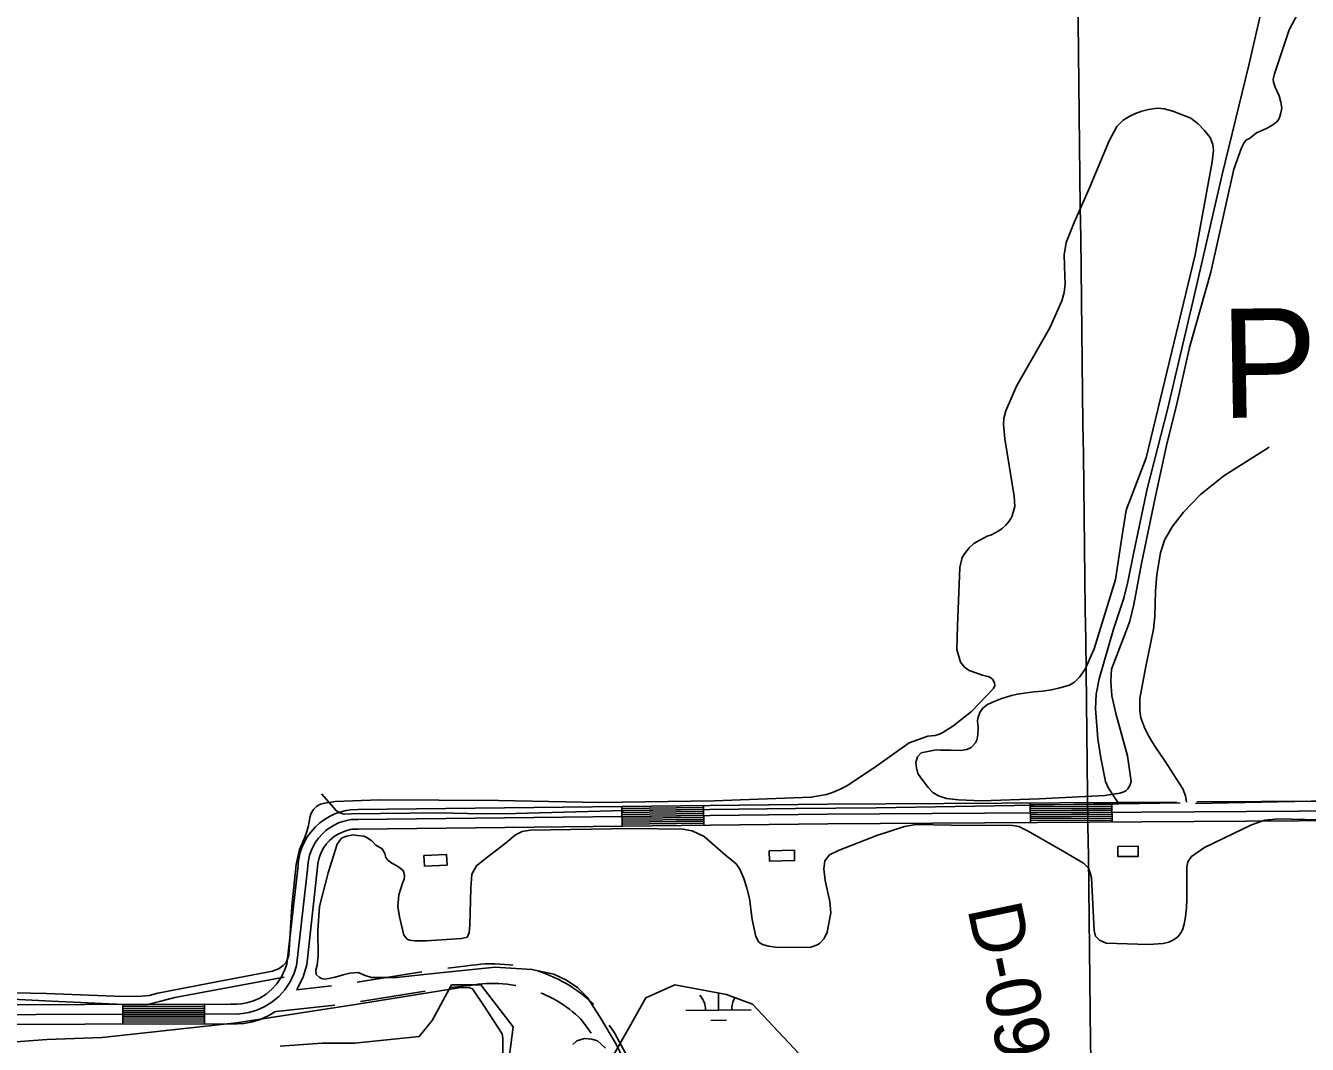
# Model space of a CAD drawing. Extents: x 3715084 to 3753216, y 488173 to 513963.
# Drawn here: x 3728178 to 3730139, y 502523 to 504083 of the extents above; entities that cross this region are included whole.
import ezdxf

# ---------------------------------------------------------------- set-up
doc = ezdxf.new("R2010")
doc.units = 0
for name, color, linetype in [('V-BLDG-OTLN', 7, 'Continuous'), ('V-GRID-MAJR', 7, 'Continuous'), ('V-RIVR-RANG-IDEN', 7, 'Continuous'), ('V-ROAD-CNTR', 7, 'Continuous'), ('V-SITE-VEGE', 7, 'Continuous'), ('V-TOPO-GNAM-IDEN', 7, 'Continuous'), ('V-TOPO-SHOR', 7, 'Continuous'), ('V-WETL-SWMP', 7, 'Continuous')]:
    doc.layers.add(name, color=color, linetype=linetype)

msp = doc.modelspace()

# ---------------------------------------------------------------- linework, layer by layer
at = {"layer": 'V-BLDG-OTLN'}
for points in [[(3729315.504, 502819.298), (3729354.1720000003, 502820.066), (3729354.489, 502804.12700000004), (3729315.821, 502803.357)], [(3729849.02, 502825.95), (3729880.4590000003, 502826.065), (3729880.514, 502810.66000000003), (3729849.075, 502810.543)], [(3728787.019, 502812.034), (3728821.913, 502813.42), (3728822.5500000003, 502797.24100000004), (3728787.879, 502795.86100000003)]]:
    msp.add_lwpolyline(points, close=True, dxfattribs=at)
at = {"layer": 'V-GRID-MAJR'}
msp.add_spline([(3729916.433, 493722.87), (3729841.541, 499780.245), (3729766.611, 505840.705), (3729691.682, 511901.17600000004), (3729691.644, 511904.24700000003)], degree=3, dxfattribs=at)
at = {"layer": 'V-ROAD-CNTR'}
for p, q in [((3729090.498779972, 502856.92926001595), (3729090.1577806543, 502886.9272000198)), ((3729215.4905299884, 502858.35025717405), (3729215.14953067, 502888.3481971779)), ((3729715.392530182, 502862.40724905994), (3729715.20853055, 502892.40718906)), ((3729840.3892801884, 502863.17324752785), (3729840.2062805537, 502893.1731875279)), ((3728685.1497548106, 502618.22372413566), (3728783.91984122, 502633.85762744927)), ((3728690.145226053, 502588.6409453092), (3728788.9153128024, 502604.2748486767)), ((3728326.313308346, 502583.8648061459), (3728326.393308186, 502553.8648661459)), ((3728451.312058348, 502584.2018054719), (3728451.393058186, 502554.20186547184))]:
    msp.add_line(p, q, dxfattribs=at)
for points in [[(3729954.3277815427, 502893.8719580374), (3729952.862, 502903.356), (3729948.6240000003, 502913.84), (3729921.3000000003, 502957.184), (3729906.657, 502977.867), (3729900.582, 502987.558), (3729896.753, 502994.63), (3729890.541, 503006.55100000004), (3729884.313, 503022.67100000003), (3729882.697, 503033.95300000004), (3729883.023, 503052.59), (3729891.649, 503098.82), (3729903.769, 503158.318), (3729905.668, 503177.749), (3729906.708, 503216.995), (3729908.977, 503242.202), (3729914.501, 503275.691), (3729920.599, 503294.875), (3729932.47, 503315.129), (3729949.45, 503337.504), (3729975.6010000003, 503364.767), (3730011.326, 503393.506), (3730080.7260000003, 503437.462)], [(3729939.065559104, 502893.7784104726), (3729404.8791512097, 502890.50419286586), (3728686.0535888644, 502882.33320920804)], [(3728686.224588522, 502867.33423920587), (3729405.010150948, 502875.5052228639), (3730366.465228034, 502881.39821107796), (3731047.531865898, 502890.73819239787), (3731140.1566806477, 502894.14218559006)], [(3731094.5567718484, 502907.47715891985), (3731047.1538666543, 502905.734162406), (3730366.316228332, 502896.3971810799), (3729970.3371052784, 502893.9700848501)], [(3728045.187870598, 502583.1078076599), (3728491.30597836, 502584.3088052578), (3728500.54595988, 502584.1888054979), (3728507.50094597, 502584.750804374), (3728515.8879291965, 502586.23780139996), (3728526.0569088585, 502589.289795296), (3728535.8078893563, 502593.6507865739), (3728545.5418698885, 502599.6867745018), (3728554.5088519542, 502607.1707595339), (3728562.1788366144, 502615.663742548), (3728569.1888225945, 502626.1737215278), (3728574.4358121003, 502637.39369908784), (3728577.0928067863, 502645.685682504), (3728578.053804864, 502649.828674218), (3728594.06077285, 502792.20338946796), (3728594.969771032, 502804.18436550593), (3728597.832765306, 502817.0083398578), (3728602.3277563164, 502828.94731598), (3728608.584743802, 502840.38029311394), (3728614.01073295, 502847.95127797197), (3728621.19071859, 502855.96926193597), (3728627.62570572, 502861.77825031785), (3728633.4866939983, 502866.2232414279), (3728642.4036761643, 502871.713230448), (3728650.651659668, 502875.6432225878), (3728658.5816438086, 502878.53821679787), (3728667.973625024, 502880.94421198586), (3728674.5856118, 502882.04320978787), (3728685.842589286, 502882.3292092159)], [(3731140.7076795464, 502879.15221557), (3731047.909865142, 502875.74222238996), (3730366.614227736, 502866.399241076), (3729405.1411506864, 502860.506252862), (3728686.39558818, 502852.33526920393)], [(3729215.1845306, 502885.3482031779), (3729090.1927805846, 502883.9272060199)], [(3729215.218530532, 502882.34820917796), (3729090.226780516, 502880.9272120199)], [(3729215.2525304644, 502879.3492151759), (3729090.260780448, 502877.9282180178)], [(3729215.286530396, 502876.34922117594), (3729090.2947803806, 502874.92822401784)], [(3729840.224280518, 502890.17319352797), (3729715.2265305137, 502889.40719506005)], [(3729840.2432804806, 502887.173199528), (3729715.2455304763, 502886.4072010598)], [(3729840.2612804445, 502884.17320552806), (3729715.2635304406, 502883.40720705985)], [(3729840.280280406, 502881.1732115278), (3729715.2825304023, 502880.4072130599)], [(3729840.29828037, 502878.17321752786), (3729715.300530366, 502877.40721905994)], [(3729840.3162803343, 502875.1732235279), (3729715.3185303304, 502874.40722506)], [(3728044.91187115, 502568.106837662), (3728491.2279785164, 502569.308835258), (3728501.052958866, 502569.18083551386), (3728509.418942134, 502569.856834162), (3728519.3649222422, 502571.6208306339), (3728531.2968983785, 502575.2008234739), (3728542.8548752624, 502580.37081313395), (3728554.3428522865, 502587.49479888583), (3728564.931831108, 502596.3317812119), (3728574.047812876, 502606.425761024), (3728582.296796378, 502618.79373628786), (3728588.427784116, 502631.90571006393), (3728591.56577784, 502641.69469048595), (3728592.862775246, 502647.2876792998), (3728608.997742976, 502790.79839227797), (3728609.844741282, 502801.97136993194), (3728612.2427364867, 502812.710348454), (3728615.993728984, 502822.67332852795), (3728621.3067183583, 502832.38130911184), (3728625.7287095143, 502838.551296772), (3728631.8336973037, 502845.3692831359), (3728637.2006865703, 502850.21427344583), (3728641.9706770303, 502853.831266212), (3728649.582661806, 502858.51825683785), (3728656.462648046, 502861.7962502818), (3728663.02563492, 502864.19224548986), (3728671.0696188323, 502866.2532413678), (3728676.012608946, 502867.0742397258), (3728686.224588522, 502867.33423920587)], [(3729215.320530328, 502873.349227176), (3729090.328780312, 502871.9282300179)], [(3729215.35453026, 502870.349233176), (3729090.362780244, 502868.92823601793)], [(3729215.3885301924, 502867.3492391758), (3729090.396780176, 502865.928242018)], [(3729215.4225301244, 502864.35024517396), (3729090.430780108, 502862.92924801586)], [(3729215.456530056, 502861.350251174), (3729090.46478004, 502859.9292540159)], [(3729840.3352802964, 502872.17322952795), (3729715.337530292, 502871.40723106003)], [(3729840.35328026, 502869.173235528), (3729715.3555302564, 502868.40723705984)], [(3729840.372280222, 502866.1732415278), (3729715.374530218, 502865.4072430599)], [(3728592.4957119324, 502607.0520033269), (3728595.404770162, 502611.41375104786), (3728602.419756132, 502626.41772104), (3728606.038748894, 502637.703698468), (3728607.6717456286, 502644.746684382), (3728623.9347131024, 502789.393395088), (3728624.7197115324, 502799.75837435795), (3728626.6527076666, 502808.41235704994), (3728629.6597016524, 502816.3993410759), (3728634.028692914, 502824.38232510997), (3728637.4466860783, 502829.15131557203), (3728642.476676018, 502834.7693043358), (3728646.7756674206, 502838.6502965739), (3728650.4546600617, 502841.4392909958), (3728656.761647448, 502845.3232832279), (3728662.273636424, 502847.94927797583), (3728667.469626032, 502849.84627418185), (3728674.1656126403, 502851.5622707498), (3728677.439606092, 502852.1052696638), (3728686.6065877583, 502852.3392691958)], [(3728823.538661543, 502639.3085527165), (3728853.2196212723, 502642.8076241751), (3728859.857442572, 502643.8692002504), (3728867.0779321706, 502644.78489643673), (3728874.322950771, 502645.4621411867), (3728881.577436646, 502645.9076484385), (3728888.8521082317, 502646.11886587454), (3728896.128442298, 502646.0899277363), (3728903.396347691, 502645.8285616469), (3728910.6555123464, 502645.33125581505), (3728917.8966486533, 502644.59803046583), (3728923.0306721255, 502643.90830580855)], [(3728961.935258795, 502634.84736212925), (3728966.9605103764, 502633.19752260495), (3728973.5148250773, 502630.81335438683), (3728979.9902343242, 502628.2176038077), (3728986.373652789, 502625.41821666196), (3728992.6714394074, 502622.41645786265), (3728998.87044486, 502619.2100386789), (3729004.960587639, 502615.80884057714), (3729010.9372543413, 502612.2127470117), (3729016.7953436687, 502608.4311871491), (3729022.5315785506, 502604.4606085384), (3729028.1367276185, 502600.3107146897), (3729033.606915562, 502595.98117854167), (3729038.935665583, 502591.4796739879), (3729044.11589511, 502586.8074785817), (3729047.0212793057, 502584.0150332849)], [(3728592.164492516, 502606.55538365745), (3728645.5715467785, 502612.4912175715)], [(3728828.5390304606, 502609.6902939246), (3728857.346378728, 502613.08637582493), (3728864.1145574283, 502614.16879974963), (3728870.36206783, 502614.9611035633), (3728876.639049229, 502615.5478588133), (3728882.9325633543, 502615.93435156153), (3728889.2278917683, 502616.1171341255), (3728895.529557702, 502616.0920722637), (3728901.8316523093, 502615.8654383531), (3728908.118487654, 502615.43474418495), (3728914.387351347, 502614.79996953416), (3728920.634340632, 502613.9607247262), (3728926.8529182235, 502612.9204249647), (3728927.938496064, 502612.7026896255)], [(3728966.2437905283, 502601.4074308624), (3728968.381765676, 502600.5503961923), (3728973.8923472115, 502598.13378333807), (3728979.3225605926, 502595.5455421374), (3728984.6615551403, 502592.7839613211), (3728989.909412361, 502589.85315942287), (3728995.064745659, 502586.75125298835), (3729000.1186563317, 502583.48881285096), (3729005.06442145, 502580.0653914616), (3729009.897272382, 502576.4872853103), (3729014.6130844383, 502572.75482145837), (3729019.2043344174, 502568.87632601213), (3729023.67010489, 502564.84852141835), (3729027.3483680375, 502561.31324073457), (3729036.8697494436, 502548.8299342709), (3729042.873783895, 502539.92949194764)], [(3728326.320308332, 502580.86481214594), (3728451.320058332, 502581.20181147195)], [(3728558.6388542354, 502572.5090685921), (3728560.748007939, 502572.8789296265), (3728650.5732188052, 502582.8623960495)], [(3728044.6358717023, 502553.10586766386), (3728491.149978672, 502554.308865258), (3728501.5599578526, 502554.17286553), (3728511.3369382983, 502554.96286395), (3728522.841915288, 502557.0038598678), (3728536.536887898, 502561.1118516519), (3728549.901861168, 502567.090839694), (3728558.722546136, 502572.5609699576)], [(3728326.3283083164, 502577.864818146), (3728451.3280583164, 502578.201817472)], [(3728326.3363083, 502574.8648241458), (3728451.3360583, 502575.20182347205)], [(3728326.344308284, 502571.86483014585), (3728451.344058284, 502572.20182947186)], [(3728326.352308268, 502568.8648361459), (3728451.352058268, 502569.2018354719)], [(3728326.3603082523, 502565.86484214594), (3728451.3600582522, 502566.20184147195)], [(3728326.3683082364, 502562.864848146), (3728451.3680582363, 502563.20184747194)], [(3728326.37630822, 502559.864854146), (3728451.37605822, 502560.201853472)], [(3728326.384308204, 502556.86486014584), (3728451.3840582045, 502557.2018594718)], [(3729070.9043672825, 502552.0216687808), (3729078.743269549, 502540.4011995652), (3729103.071982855, 502495.18439329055), (3729117.918110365, 502463.89988737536)]]:
    msp.add_lwpolyline(points, dxfattribs=at)
at = {"layer": 'V-SITE-VEGE'}
for points in [[(3730124.384, 504100.435), (3730111.2830000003, 504076.174), (3730089.088, 504008.777), (3730086.952, 504000.697), (3730087.362, 503996.37), (3730090.145, 503988.702), (3730096.295, 503975.14400000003), (3730098.89, 503965.31200000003), (3730100.105, 503956.458), (3730098.556, 503948.973), (3730097.199, 503943.456), (3730095.64, 503939.31700000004), (3730092.308, 503935.368), (3730086.617, 503930.623), (3730076.991, 503925.27400000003), (3730061.664, 503918.329), (3730050.619, 503910.03), (3730046.295, 503907.653), (3730042.767, 503903.89900000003), (3730038.663, 503895.61600000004), (3730026.772, 503863.09), (3729991.5160000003, 503705.081), (3729958.666, 503589.799), (3729938.907, 503500.94200000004), (3729924.9390000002, 503444.196), (3729906.7320000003, 503362.039), (3729884.87, 503256.64), (3729873.866, 503196.556), (3729867.661, 503170.745), (3729861.617, 503154.582), (3729839.5810000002, 503097.216), (3729838.464, 503078.903), (3729839.9250000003, 503056.27), (3729845.929, 503029.321), (3729864.079, 502964.424), (3729869.537, 502925.268), (3729867.589, 502919.159), (3729864.654, 502914.22500000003), (3729861.517, 502911.065), (3729858.5700000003, 502909.283), (3729852.473, 502907.686), (3729829.06, 502903.664), (3729728.878, 502898.576), (3729640.7320000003, 502895.482), (3729605.097, 502897.12200000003), (3729586.978, 502899.224), (3729574.561, 502903.51), (3729566.078, 502908.39900000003), (3729559.056, 502916.13), (3729547.782, 502930.855), (3729543.0300000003, 502937.531), (3729541.031, 502946.385), (3729540.018, 502954.452), (3729542.348, 502963.123), (3729548.2320000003, 502969.249), (3729571.252, 502973.662), (3729577.947, 502973.09500000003), (3729594.288, 502973.158), (3729609.054, 502973.01300000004), (3729618.106, 502974.424), (3729624.592, 502977.596), (3729631.2600000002, 502984.512), (3729633.214, 502988.85000000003), (3729634.955, 502996.733), (3729635.506, 503008.153), (3729634.486, 503017.797), (3729634.863, 503022.327), (3729637.785, 503031), (3729642.485, 503037.70900000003), (3729649.946, 503043.44800000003), (3729659.774, 503048.011), (3729669.998, 503051.98600000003), (3729686.319, 503057.163), (3729695.565, 503059.166), (3729705.7970000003, 503060.778), (3729721.147, 503062.607), (3729734.137, 503063.637), (3729747.517, 503065.853), (3729760.4990000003, 503068.655), (3729775.253, 503072.843)], [(3729775.253, 503072.843), (3729782.912, 503077.596), (3729790.365, 503085.30100000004), (3729799.182, 503097.54000000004), (3729812.85, 503128.696), (3729845.54, 503234.735), (3729854.193, 503292.059), (3729862.086, 503340.914), (3729892.313, 503420.958), (3729967.378, 503731.70900000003), (3729993.6350000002, 503874.344), (3729995.542, 503891.873), (3729994.524, 503900.925), (3729990.352, 503911.34500000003), (3729981.452, 503922.734), (3729972.361, 503932.14900000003), (3729961.1070000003, 503940.771), (3729933.307, 503951.498), (3729920.3000000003, 503955.385), (3729910.058, 503956.139), (3729896.284, 503954.316), (3729885.859, 503951.717), (3729876.4220000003, 503948.142), (3729867.773, 503944.172), (3729857.361, 503938.033), (3729847.551, 503928.35000000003), (3729836.017, 503906.25800000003), (3729805.9590000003, 503834.287), (3729782.13, 503781.436), (3729770.037, 503750.483), (3729766.954, 503731.965), (3729767.862, 503698.892), (3729768.49, 503688.066), (3729768.1180000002, 503682.553), (3729766.969, 503673.886), (3729763.471, 503661.075), (3729745.309, 503620.058), (3729694.052, 503530.685), (3729677.649, 503493.023), (3729674.739, 503481.2), (3729674.182, 503471.746), (3729676.23, 503450.099), (3729690.7260000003, 503362.346), (3729691.768, 503346.202), (3729686.7060000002, 503330.631), (3729682.988, 503323.729), (3729677.696, 503317.603), (3729672.398, 503312.661), (3729667.096, 503309.297), (3729655.699, 503303.153), (3729649.2090000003, 503300.767), (3729637.812, 503295.016), (3729628.774, 503289.863), (3729621.514, 503283.14400000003), (3729614.657, 503273.864), (3729610.936, 503268.33900000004), (3729607.2490000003, 503253.16500000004), (3729604.034, 503163.772), (3729602.981, 503127.344), (3729608.5640000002, 503108.07), (3729614.694, 503100.612), (3729621.8000000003, 503095.322), (3729642.106, 503087.914), (3729652.156, 503085.587), (3729657.485, 503081.86600000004), (3729660.6550000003, 503076.169), (3729661.065, 503072.232), (3729658.718, 503067.893), (3729624.983, 503032.331), (3729596.7120000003, 503010.178), (3729581.197, 503000.081), (3729576.48, 502997.702), (3729569.595, 502995.903), (3729558.575, 502994.48600000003), (3729530.0640000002, 502984.342), (3729476.648, 502946.938), (3729434.615, 502918.44), (3729423.2320000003, 502913.091), (3729412.63, 502908.53), (3729403.203, 502905.152), (3729380.0160000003, 502901.134), (3729231.5810000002, 502895.68), (3729055.213, 502893.272), (3728901.044, 502896.44800000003), (3728718.5670000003, 502897.36), (3728651.526, 502894.757), (3728635.41, 502892.338), (3728628.9280000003, 502890.347), (3728623.237, 502887.378), (3728617.947, 502882.44), (3728614.623, 502876.927), (3728612.485, 502870.232), (3728611.329, 502863.15), (3728609.98, 502855.869), (3728608.04, 502848.587), (3728604.342, 502838.349), (3728596.934, 502821.215), (3728591.708, 502797.993), (3728584.859, 502734.259), (3728580.612, 502658.739), (3728576.52, 502648.303)], [(3729248.538, 502812.626), (3729264.947, 502799.281), (3729270.495, 502791.222), (3729276.856, 502776.657), (3729281.04, 502764.254), (3729285.443, 502746.136), (3729289.697, 502714.219), (3729295.31, 502688.02400000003), (3729299.875, 502679.367), (3729305.21, 502675.84), (3729314.287, 502673.112), (3729328.488, 502671.191), (3729379.536, 502671.773), (3729389.578, 502675.158), (3729393.313, 502677.538), (3729399.793, 502684.659), (3729404.094, 502694.53), (3729409.701, 502724.31200000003), (3729408.4560000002, 502741.458), (3729401.4420000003, 502773.56), (3729399.011, 502791.49100000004), (3729400.938, 502803.717), (3729407.9990000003, 502813.20300000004), (3729422.757, 502820.357), (3729480.431, 502842.443), (3729522.56, 502856.59), (3729540.685, 502859.417), (3729594.105, 502858.427), (3729687.932, 502858.175), (3729697.597, 502856.43700000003), (3729711.026, 502849.78500000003), (3729762.183, 502820.601), (3729796.556, 502800.22500000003), (3729804.468, 502792.369), (3729806.659, 502785.67600000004), (3729808.8570000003, 502777.8), (3729812.897, 502696.998), (3729815.095, 502688.52900000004), (3729821.2260000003, 502682.244), (3729831.296, 502677.945), (3729896.3510000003, 502675.81700000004), (3729918.42, 502677.472), (3729927.088, 502679.47500000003), (3729934.3680000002, 502682.656), (3729940.8540000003, 502687.409), (3729946.349, 502694.327), (3729948.4990000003, 502699.658), (3729950.64, 502706.95900000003), (3729952.966, 502718.006), (3729954.099, 502731.61100000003), (3729954.836, 502745.806), (3729955.0530000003, 502794.886), (3729956.4050000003, 502802.185), (3729962.092, 502810.287), (3729981.753, 502824.156), (3730053.769, 502859.109), (3730074.441, 502865.886), (3730094.933, 502867.93200000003), (3730214.985, 502865.212)], [(3729133.6780000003, 502416.803), (3729081.255, 502523.053), (3729056.464, 502564.947), (3729037.037, 502595.233), (3729022.793, 502609.17600000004), (3729005.207, 502621.136), (3728986.054, 502630.13300000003), (3728952.321, 502637.501), (3728895.936, 502641.239), (3728801.947, 502631.435), (3728745.004, 502625.119), (3728706.764, 502625.375), (3728697.292, 502628.494), (3728686.239, 502632.592), (3728673.822, 502631.957), (3728663.386, 502629.16000000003), (3728651.3740000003, 502625.57), (3728641.5270000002, 502623.561), (3728635.223, 502622.75), (3728630.489, 502623.72000000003), (3728626.735, 502625.873), (3728622.3850000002, 502629.995), (3728621.572, 502636.498), (3728623.71, 502644.19200000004), (3728625.041, 502658.391), (3728624.9, 502697.221), (3728627.525, 502734.08900000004), (3728640.544, 502785.586), (3728654.577, 502829.393), (3728660.852, 502838.484), (3728668.727, 502841.47000000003), (3728678.967, 502843.477), (3728685.674, 502842.713), (3728695.14, 502841.368), (3728698.8880000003, 502840.19800000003), (3728707.389, 502834.316), (3728713.717, 502827.63800000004), (3728723.199, 502822.151), (3728727.562, 502814.875), (3728728.7660000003, 502809.163), (3728731.738, 502805.034), (3728738.2600000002, 502800.131), (3728746.7490000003, 502795.824), (3728755.253, 502788.957), (3728756.248, 502786.004), (3728757.254, 502780.685), (3728756.6780000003, 502775.756), (3728754.536, 502769.636), (3728748.685, 502751.677), (3728747.37, 502734.13), (3728749.791, 502718.172), (3728756.4, 502690.20900000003), (3728761.348, 502684.11600000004), (3728765.296, 502682.55100000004), (3728772.988, 502681.398), (3728791.3200000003, 502681.46400000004), (3728844.724, 502684.81200000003), (3728853.1920000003, 502686.813), (3728854.173, 502688.39400000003), (3728856.518, 502693.922), (3728857.659, 502705.358), (3728858.832, 502762.13), (3728860.3340000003, 502783.227), (3728867.579, 502796.262), (3728880.748, 502806.955), (3728911.6070000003, 502830.523), (3728927.33, 502843.393), (3728937.562, 502848.556), (3728949.97, 502850.96400000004), (3729105.287, 502853.303), (3729183.346, 502852.402), (3729197.9420000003, 502849.697), (3729216.11, 502840.892), (3729248.538, 502812.626)], [(3728576.52, 502648.303), (3728571.819, 502643.369), (3728565.346, 502639.218), (3728559.6520000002, 502636.248), (3728555.136, 502634.659), (3728544.722, 502632.65400000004), (3728469.465, 502618.617), (3728379.865, 502601.184), (3728366.704, 502597.402), (3728349.011, 502595.96), (3728313.6180000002, 502596.423), (3728209.5840000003, 502600.762), (3728111.065, 502602.765)], [(3728142.882, 502525.283), (3728210.003, 502530.055), (3728294.846, 502533.51), (3728500.3030000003, 502555.91500000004), (3728685.2660000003, 502584.14900000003), (3728840.3140000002, 502609.518), (3728855.668, 502609.966), (3728861.583, 502607.625), (3728880.5840000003, 502579.543), (3728906.723, 502538.685), (3728908.126, 502531.8), (3728907.835, 502503.253)], [(3729015.261, 502522.541), (3729020.948, 502528.271), (3729032.9450000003, 502531.66500000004), (3729044.17, 502530.719), (3729052.843, 502527.99700000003), (3729064.894, 502517.01300000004)]]:
    msp.add_lwpolyline(points, dxfattribs=at)
at = {"layer": 'V-TOPO-SHOR'}
for points in [[(3729850.824, 502891.249), (3729842.3170000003, 502903.22500000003), (3729834.989, 502915.012), (3729830.227, 502925.428), (3729823.401, 502961.43200000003), (3729818.769, 502990.74700000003), (3729815.252, 503037.195), (3729815.961, 503058.855), (3729820.403, 503082.69200000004), (3729842.767, 503158.762), (3729858.148, 503206.06700000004), (3729864.554, 503231.094), (3729873.84, 503276.408), (3729893.961, 503373.34), (3729925.019, 503494.723), (3729964.765, 503664.174), (3730008.958, 503854.90400000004), (3730049.89, 504022.392), (3730102.409, 504251.295)], [(3729944.647, 502892.848), (3729850.824, 502891.249), (3729842.083, 502891.099), (3729479.468, 502885.05700000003), (3729355.64, 502883.82), (3729093.615, 502880.705), (3728927.276, 502876.163), (3728875.698, 502875.583), (3728809.936, 502877.314), (3728676.4620000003, 502876.04000000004), (3728665.241, 502875.409), (3728657.95, 502877.353), (3728652.8200000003, 502880.681), (3728630.284, 502906.193)], [(3729967.882, 502891.75200000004), (3730220.687, 502896.606), (3730512.2320000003, 502902.586), (3730741.198, 502901.251), (3731026.847, 502904.255), (3731087.966, 502905.42100000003)], [(3728573.036, 502625.902), (3728405.85, 502594.393), (3728382.449, 502588.405), (3728363.966, 502583.811), (3728338.38, 502583.12700000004), (3728217.313, 502588.79000000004), (3728076.56, 502595.956), (3728053.342, 502593.50800000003), (3728031.5670000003, 502585.273)]]:
    msp.add_lwpolyline(points, dxfattribs=at)
at = {"layer": 'V-WETL-SWMP'}
for p, q in [((3729238.1605920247, 502575.09068102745), (3729237.831036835, 502601.4609577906)), ((3729188.164496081, 502574.4658687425), (3729288.1566879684, 502575.7154933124)), ((3729226.3543585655, 502559.510930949), (3729250.3524846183, 502559.8108408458))]:
    msp.add_line(p, q, dxfattribs=at)
for points in [[(3728567.109, 502519.862), (3728631.483, 502524.814), (3728681.001, 502524.814), (3728780.039, 502534.718), (3728799.846, 502559.477), (3728829.557, 502613.94800000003), (3728874.1240000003, 502613.94800000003), (3728923.643, 502549.57300000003), (3728913.739, 502470.344)], [(3729062.295, 502480.24700000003), (3729101.909, 502549.57300000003), (3729126.669, 502594.14), (3729171.236, 502613.94800000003), (3729250.465, 502599.092)], [(3729250.465, 502599.092), (3729290.08, 502584.23600000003), (3729369.31, 502500.055), (3729433.684, 502415.873), (3729557.481, 502366.355), (3729933.822, 502386.162)]]:
    msp.add_lwpolyline(points, dxfattribs=at)
for centre, radius, start, end in [((3729182.9160360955, 502574.8751178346), 35.24628790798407, 359.94418071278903, 41.48783904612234), ((3729293.393281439, 502576.2557764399), 35.246287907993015, 149.13260421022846, 181.48783604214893)]:
    msp.add_arc(centre, radius, start, end, dxfattribs=at)

# ---------------------------------------------------------------- texts
at = {"layer": 'V-RIVR-RANG-IDEN'}
msp.add_text('D-090', height=83, rotation=281.8673257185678, dxfattribs=at).set_placement((3729618.6608449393, 502730.8932306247))
at = {"layer": 'V-TOPO-GNAM-IDEN'}
msp.add_text('POINT', height=166.99999799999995, rotation=0.9179915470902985, dxfattribs=at).set_placement((3730007.241, 503481.764))

doc.saveas('drawing.dxf')
